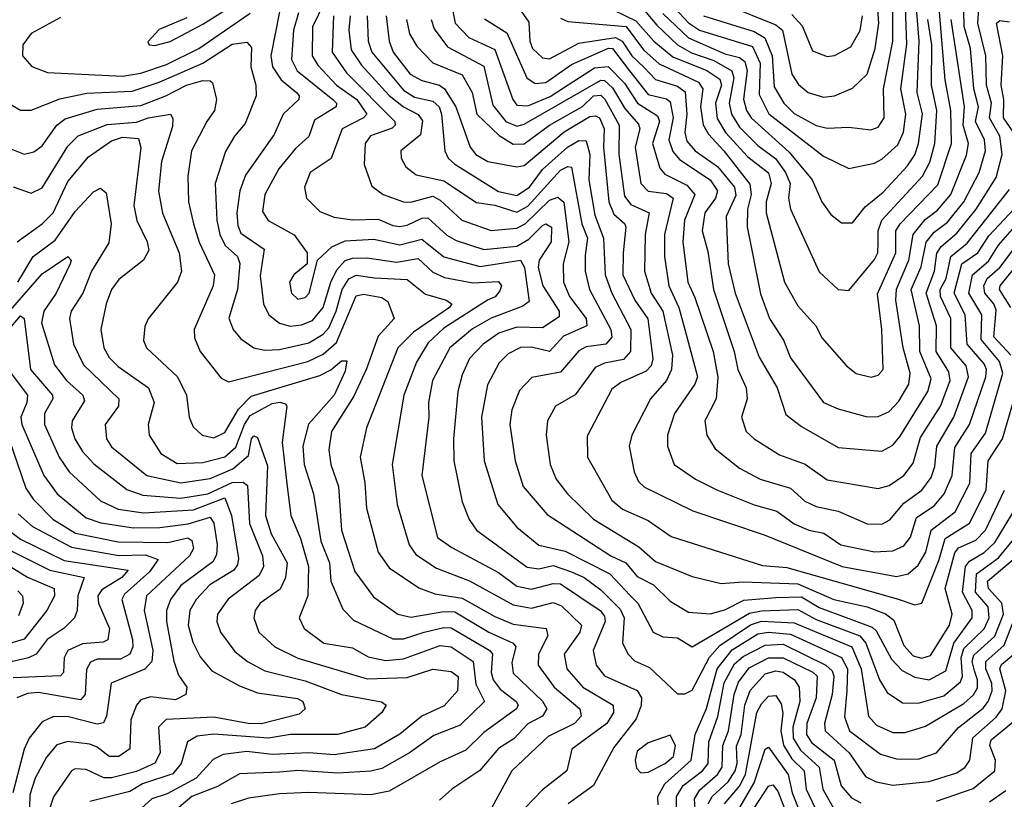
# Model space of a CAD drawing. Extents: x 1308313 to 1441400, y 959662 to 1036319.
# Tile 474 of 656: x 1405913 to 1408611, y 966597 to 968734. Entities that reach past the tile are written whole.
import ezdxf

# ---------------------------------------------------------------- set-up
doc = ezdxf.new("R2010")
doc.units = 0

msp = doc.modelspace()

# ---------------------------------------------------------------- linework, layer by layer
at = {"layer": '0CON10XD'}
for points in [[(1407675, 968750.9), (1407745, 968684), (1407845, 968640.6), (1407885, 968630.1), (1407899.4, 968619.4), (1407906.2, 968595), (1407896.4, 968516.4), (1407904.6, 968485), (1407917.1, 968465), (1408020.9, 968370.9), (1408084.4, 968295), (1408111.1, 968235), (1408135, 968200), (1408165, 968177.7), (1408195, 968177.5), (1408229.1, 968220.9), (1408278.7, 968261.3), (1408345, 968333.2), (1408365, 968363.7), (1408375.6, 968395), (1408386.1, 968476.1), (1408372.1, 968535), (1408377.1, 968675), (1408358, 968915)], [(1407511.1, 968775), (1407600.9, 968730.9), (1407650.1, 968675), (1407702.2, 968632.2), (1407796, 968595), (1407831.4, 968571.4), (1407835.9, 968555), (1407819.4, 968505), (1407823.5, 968463.5), (1407846.6, 968425), (1407908.1, 968358.1), (1407964.3, 968314.3), (1407971.5, 968285), (1407958.4, 968235), (1407958, 968205), (1408008.7, 968015), (1408045, 967949.6), (1408093.9, 967895), (1408111.4, 967861.4), (1408178.5, 967785), (1408205, 967764.6), (1408246.1, 967753.9), (1408265, 967759.5), (1408278.5, 967775), (1408275.2, 967885), (1408263.1, 967983.1), (1408313, 968095), (1408313.2, 968155), (1408325.1, 968174.9), (1408428.2, 968281.8), (1408466.3, 968395), (1408464.5, 968485), (1408449, 968569), (1408424.3, 968865)], [(1407848.6, 968775), (1407985, 968719.8), (1408003.3, 968705), (1408028.5, 968585), (1408046.7, 968556.7), (1408073.1, 968535), (1408115, 968522.1), (1408145, 968525.3), (1408195, 968546.3), (1408235.3, 968584.7), (1408257.2, 968655), (1408266.4, 968725), (1408256, 968876)], [(1407267.6, 968785), (1407307.7, 968727.7), (1407310.6, 968675), (1407318.3, 968655), (1407345, 968630), (1407365, 968627), (1407445, 968669.5), (1407545, 968684.9), (1407563.4, 968675), (1407590.6, 968635), (1407623.5, 968603.5), (1407655, 968570.1), (1407715, 968552.3), (1407736.5, 968536.5), (1407740.4, 968475), (1407735.8, 968425), (1407740.9, 968400.9), (1407763.8, 968375), (1407825, 968331.9), (1407871.1, 968275), (1407875, 968252.1), (1407848.9, 968195), (1407854.3, 968065), (1407873.6, 967985), (1407938.7, 967808.7), (1407988.1, 967725), (1408012.4, 967652.4), (1408055, 967618.9), (1408155, 967561.6), (1408275, 967551.7), (1408305, 967568.1), (1408325, 967592.9), (1408401.4, 967715), (1408409.8, 967750.2), (1408379.6, 967825), (1408378, 967895), (1408355.7, 967995), (1408383, 968057), (1408396.1, 968123.9), (1408418.6, 968151.4), (1408455, 968179.6), (1408499.5, 968235), (1408541.7, 968315), (1408558.7, 968375), (1408556, 968405), (1408531.5, 968455), (1408539.5, 968495), (1408527.2, 968545), (1408517.6, 968655), (1408500.6, 968715), (1408497.9, 968845)], [(1406370.8, 968739.1), (1406295, 968706.8), (1406263.8, 968673.8), (1406267.5, 968665), (1406283.1, 968663.1), (1406325, 968673.9), (1406415, 968721.7), (1406557.7, 968812.3)], [(1406763.8, 968815), (1406715.3, 968714.7), (1406714.5, 968635), (1406729.5, 968609.5), (1406781, 968555), (1406836.4, 968515), (1406863.8, 968475), (1406855.4, 968465), (1406796.7, 968435), (1406766.4, 968353.6), (1406708.7, 968315), (1406693.4, 968275), (1406699.2, 968245), (1406735, 968208.4), (1406775, 968192.6), (1406825, 968185.8), (1406895, 968187.8), (1406935, 968169.7), (1406955, 968167.2), (1406975, 968170.5), (1407015, 968190.4), (1407031.4, 968191.4), (1407083.1, 968143.1), (1407108.7, 968128.7), (1407185, 968104.1), (1407275, 968113.5), (1407307.7, 968132.3), (1407345, 968169.6), (1407355, 968174.8), (1407369.8, 968165), (1407369.1, 968125), (1407336.1, 968075), (1407333.7, 968055), (1407346.3, 968005), (1407391.3, 967935), (1407390.7, 967919.3), (1407345, 967889.4), (1407275, 967891), (1407225.9, 967875), (1407182.6, 967845), (1407145, 967805.9), (1407125, 967761.1), (1407113.2, 967715), (1407101.6, 967585), (1407102.2, 967525), (1407125, 967412.9), (1407144.1, 967364.1), (1407164.6, 967334.6), (1407303.7, 967233.7), (1407335, 967229.4), (1407375, 967237.8), (1407425, 967220.8), (1407459.8, 967205), (1407505, 967171.4), (1407558.5, 967118.5), (1407569.2, 967095), (1407564.3, 967025), (1407579.7, 966995), (1407597.2, 966977.2), (1407638.2, 966958.2), (1407715, 966886.2), (1407735, 966886.2), (1407755, 966896.2), (1407803.3, 966986.7), (1407830.9, 967019.1), (1407915, 967075.3), (1407945, 967085.2), (1408035, 967081.2), (1408193.2, 967015), (1408218.8, 966955), (1408238.7, 966825), (1408260.2, 966800.2), (1408305, 966780.3), (1408339.2, 966780.8), (1408395, 966797.5), (1408499.9, 966860.1), (1408526.4, 966883.6), (1408537, 966903), (1408537.5, 966925), (1408529.1, 966949.1), (1408522.5, 966975), (1408527.2, 966992.8), (1408585, 967044.8), (1408608.4, 967105), (1408603.6, 967135), (1408567.7, 967175), (1408564.3, 967195), (1408665, 967280.1)], [(1407095.8, 968775.8), (1407106, 968725), (1407143.6, 968685), (1407215, 968652.2), (1407264.5, 968515), (1407275, 968500.2), (1407305, 968498), (1407366.2, 968523.8), (1407402.8, 968547.2), (1407488.2, 968601.8), (1407525, 968606), (1407570.2, 968560.2), (1407605.6, 968505), (1407660.9, 968470.9), (1407665.7, 968455), (1407647.1, 968395), (1407666.7, 968326.7), (1407680.7, 968310.7), (1407740.8, 968280.8), (1407763, 968255), (1407734.4, 968185), (1407730.1, 968125), (1407743.2, 968015), (1407763, 967973), (1407812.8, 967825), (1407826.1, 967753.9), (1407821.2, 967695), (1407790.3, 967635), (1407795.9, 967595), (1407818.1, 967558.1), (1407885.2, 967505.2), (1407941.9, 967475), (1408025, 967450), (1408064.4, 967414.4), (1408095, 967399.5), (1408155, 967386.8), (1408235, 967352.4), (1408275, 967351.6), (1408296.8, 967363.2), (1408335, 967409.3), (1408385, 967444.4), (1408410.5, 967479.5), (1408420.3, 967509.7), (1408426, 967565), (1408472.6, 967645), (1408512.4, 967755), (1408505.9, 967785), (1408464.2, 967835), (1408464.4, 967915), (1408435.5, 967975), (1408434.9, 967995), (1408451.2, 968025), (1408464.2, 968085), (1408508.4, 968121.6), (1408625, 968268.4)], [(1407186.6, 968736.6), (1407248.1, 968698.1), (1407302.4, 968575), (1407325, 968559.5), (1407355, 968561.7), (1407425, 968611.6), (1407526, 968656), (1407537.6, 968655), (1407584.1, 968594.1), (1407635, 968529), (1407685, 968516.9), (1407695, 968508.7), (1407703.8, 968465), (1407691.9, 968405), (1407702.5, 968372.5), (1407720.7, 968350.7), (1407805, 968295.1), (1407824.9, 968265), (1407819, 968245), (1407790.3, 968205), (1407782.9, 968155), (1407798.6, 968098.6), (1407813.6, 967995), (1407870.6, 967825), (1407880.8, 967775), (1407903.5, 967725), (1407906.1, 967695), (1407890.3, 967645), (1407903.8, 967605), (1407925, 967585.3), (1407995, 967541.6), (1408065, 967516.1), (1408125, 967473.3), (1408265, 967448.8), (1408295, 967457.4), (1408335, 967485.2), (1408361.2, 967518.8), (1408381.4, 967588.6), (1408436.2, 967675), (1408462.6, 967745), (1408458.6, 967768.6), (1408423.8, 967825), (1408424.5, 967895), (1408396.2, 967985), (1408419.1, 968045), (1408425.7, 968094.3), (1408437.4, 968112.6), (1408480.7, 968149.3), (1408533.3, 968215), (1408588.7, 968301.3), (1408604.6, 968365), (1408598.5, 968415), (1408570.3, 968465), (1408575.6, 968505), (1408562.2, 968555), (1408560.4, 968635), (1408537.6, 968725), (1408542.1, 968777.9)], [(1407708.9, 968765), (1407745.6, 968725.6), (1407775.6, 968705), (1407921, 968661), (1407941.9, 968615), (1407938.8, 968528.8), (1407965.8, 968475.8), (1408115, 968359.8), (1408185, 968326), (1408255, 968341.1), (1408275, 968352), (1408319.1, 968390.9), (1408334, 968426), (1408341.2, 968475), (1408327, 968545), (1408343.3, 968666.7), (1408339.4, 968795)], [(1407786.5, 968745), (1407925, 968701.3), (1407954.7, 968684.7), (1407974.3, 968635), (1407980, 968550), (1408006.6, 968505), (1408035, 968477.1), (1408095, 968444.5), (1408125, 968436.9), (1408185, 968439.3), (1408245, 968432.4), (1408265, 968439.7), (1408281, 968465), (1408279.7, 968545), (1408304.9, 968675), (1408305.4, 968785)], [(1406025, 968740), (1405945, 968696.4), (1405921.8, 968665), (1405920.6, 968635), (1405946, 968606), (1405989.4, 968589.4), (1406195, 968579.6), (1406245, 968587.9), (1406315, 968610.9), (1406403.8, 968655), (1406545, 968751.7)], [(1406625.2, 968755.2), (1406601.3, 968635), (1406605.3, 968604.7), (1406629.3, 968569.3), (1406671.6, 968535), (1406678.9, 968525), (1406677.8, 968515), (1406635.2, 968475), (1406610.6, 968419.4), (1406532, 968308), (1406516.5, 968265), (1406508, 968205), (1406510.4, 968170.4), (1406519.4, 968149.4), (1406583, 968105), (1406572.1, 968032.1), (1406580.9, 967955), (1406595.9, 967925), (1406625, 967901.9), (1406654, 967894), (1406685, 967897.4), (1406715, 967910), (1406744.4, 967945.6), (1406765.3, 968015), (1406781.7, 968048.3), (1406805, 968074.5), (1406825, 968080.3), (1406865, 968081.1), (1406945, 968069.9), (1407005, 968079.3), (1407045, 968042.5), (1407077.2, 968027.2), (1407155, 968012.7), (1407225, 968016.7), (1407233.2, 968005), (1407228.9, 967991.1), (1407215.4, 967974.6), (1407195, 967965.6), (1407075, 967888.4), (1407031.8, 967848.2), (1407000.3, 967795), (1406965.5, 967705), (1406933.3, 967515), (1406947.3, 967405), (1406979.8, 967295), (1406998.6, 967268.6), (1407055, 967230.5), (1407145, 967196.2), (1407265, 967130.1), (1407315, 967121.4), (1407375, 967136.6), (1407397.8, 967127.8), (1407452.5, 967075), (1407447.7, 967055), (1407405.2, 966995), (1407411.7, 966955), (1407456.1, 966905), (1407538.9, 966855), (1407540, 966835), (1407521.9, 966805), (1407425.8, 966735), (1407412.5, 966675), (1407345, 966623.3), (1407299, 966575)], [(1406676.8, 968753.2), (1406663, 968705), (1406657.7, 968625), (1406673.6, 968593.6), (1406771.4, 968515), (1406781, 968505), (1406780, 968495), (1406720.9, 968459.1), (1406705.7, 968414.3), (1406669.1, 968380.9), (1406623.1, 968325), (1406584.8, 968255), (1406578.3, 968208.3), (1406593.8, 968183.8), (1406665, 968144), (1406700.4, 968095), (1406700.8, 968065), (1406664.5, 968035), (1406652.2, 968015), (1406657.7, 967985), (1406675, 967968.2), (1406695, 967972.8), (1406706, 967985), (1406728.9, 968075), (1406768.7, 968111.3), (1406805, 968127.9), (1406882.9, 968132.9), (1406955, 968117), (1407015, 968132.7), (1407075, 968084.3), (1407175, 968057.2), (1407285.5, 968075), (1407296.2, 968055), (1407308.6, 967961.4), (1407291.5, 967948.5), (1407205, 967915.7), (1407153.3, 967886.7), (1407091.3, 967835), (1407044.5, 967745), (1407033.3, 967685), (1407034.4, 967645), (1407015.2, 967485), (1407058.2, 967315), (1407097.1, 967287.1), (1407225, 967218.7), (1407275, 967181.2), (1407315, 967172.8), (1407375, 967189), (1407395, 967188), (1407503, 967115), (1407515, 967099.7), (1407517.3, 967085), (1407484.4, 967005), (1407492.5, 966965), (1407515.7, 966935.7), (1407605, 966895.6), (1407616.9, 966875), (1407616, 966854), (1407602, 966818), (1407540.9, 966739.1), (1407485.3, 966635), (1407415.3, 966585)], [(1407615, 968771.5), (1407659, 968719), (1407715.2, 968665.2), (1407753.4, 968643.4), (1407815, 968622.2), (1407863.7, 968593.7), (1407869.8, 968575), (1407856.7, 968505), (1407863.1, 968475), (1407885, 968439.4), (1407935, 968389.6), (1407983.3, 968353.3), (1408011.1, 968315), (1408023.5, 968285), (1408019.5, 968245), (1408024.4, 968215), (1408103, 968043), (1408155, 967994.6), (1408185, 967991.5), (1408255, 968076.7), (1408264, 968095), (1408265.4, 968124.6), (1408264.7, 968155.3), (1408275.1, 968184.9), (1408386.9, 968305), (1408406.5, 968343.5), (1408420.3, 968395), (1408425.8, 968485), (1408410.8, 968555), (1408412, 968665), (1408401.4, 968735)], [(1408028.1, 968748.1), (1408056.9, 968716.9), (1408085, 968649.2), (1408125, 968633.5), (1408145, 968635.9), (1408190.2, 968659.8), (1408215.8, 968704.2), (1408221.9, 968745)], [(1406772.7, 968745), (1406769.2, 968645), (1406808.1, 968588.1), (1406941.2, 968455), (1406942.1, 968445), (1406933.4, 968436.6), (1406874, 968416), (1406859.2, 968395), (1406857, 968337), (1406877.8, 968277.8), (1406908.9, 968255), (1406964.8, 968234.8), (1406985, 968233.9), (1407045, 968250.6), (1407065, 968239.5), (1407124.1, 968185), (1407205, 968156.4), (1407275, 968162.9), (1407298.2, 968175), (1407365, 968239), (1407387.5, 968247.5), (1407404.2, 968234.2), (1407417.3, 968125), (1407402.4, 968065), (1407402.9, 968015), (1407419, 967975), (1407464.9, 967915), (1407467.2, 967895), (1407403.2, 967866.8), (1407365, 967824.4), (1407315, 967836.1), (1407285, 967835.2), (1407251.7, 967818.3), (1407226.3, 967793.7), (1407195, 967733.1), (1407178.7, 967645), (1407185.2, 967525), (1407223, 967405), (1407275, 967343.2), (1407335, 967294), (1407407.3, 967277.3), (1407529.7, 967215), (1407585.8, 967155.8), (1407606.2, 967135), (1407648.2, 967055), (1407675, 967042.2), (1407715, 967040), (1407755, 967015.2), (1407912.5, 967107.5), (1407945, 967114.2), (1408045, 967117.9), (1408095, 967090.4), (1408215.1, 967045), (1408231.5, 967025), (1408269.1, 966925), (1408289.9, 966889.9), (1408331.9, 966861.9), (1408375, 966860.9), (1408445, 966880.9), (1408490.9, 966919.1), (1408496.2, 966935), (1408492.5, 966985), (1408499.4, 967010.6), (1408555.2, 967064.8), (1408568.8, 967095), (1408566, 967125), (1408532.1, 967165), (1408534.2, 967215), (1408595, 967259.4), (1408640.3, 967315)], [(1406818.1, 968745), (1406814.5, 968705), (1406821.2, 968651.2), (1406849.2, 968609.2), (1406925, 968526.1), (1406964.9, 968494.9), (1407004.4, 968474.4), (1407016.9, 968456.9), (1407011.2, 968418.8), (1406957.3, 968375), (1406957.8, 968355), (1406971.2, 968331.2), (1406999.3, 968309.3), (1407075, 968292.3), (1407165, 968233.5), (1407215, 968225.9), (1407275, 968206.1), (1407305, 968223.4), (1407395, 968321.4), (1407415, 968331.8), (1407425, 968330), (1407452.9, 968175), (1407468.6, 968135), (1407462.5, 968087.5), (1407462.1, 968045), (1407474.4, 967994.4), (1407532.7, 967885), (1407535.6, 967864.4), (1407519.2, 967845), (1407465, 967837.1), (1407445, 967826.6), (1407395, 967768), (1407316.3, 967753.7), (1407282.5, 967717.5), (1407261.1, 967665), (1407256.1, 967625), (1407270.2, 967525), (1407292.2, 967455), (1407357.9, 967377.9), (1407532.5, 967265), (1407573.5, 967245), (1407605, 967207.7), (1407649.6, 967185), (1407695, 967140.2), (1407745, 967110), (1407805, 967105.6), (1407845, 967117), (1407897, 967143), (1407985, 967150.5), (1408055, 967152.2), (1408103.2, 967123.2), (1408248.9, 967068.9), (1408259.4, 967059.4), (1408301.1, 966981.1), (1408330.6, 966950.6), (1408365, 966932.3), (1408405, 966924.8), (1408450.2, 966949.8), (1408471.9, 967025), (1408522.9, 967095), (1408522.4, 967115), (1408495.7, 967165), (1408504.4, 967235.6), (1408515, 967250), (1408555, 967273.5), (1408585, 967301.2), (1408646.4, 967403.6)], [(1406864.9, 968744.9), (1406867.8, 968675), (1406878.2, 968645), (1406965, 968541.3), (1406995, 968522.2), (1407045, 968510.9), (1407062.1, 968495), (1407069, 968475), (1407077.5, 968375), (1407086.7, 968355), (1407105, 968338.4), (1407225, 968263.1), (1407275, 968252.2), (1407310, 968275), (1407345, 968323.8), (1407413.5, 968385), (1407445, 968403.4), (1407465, 968401.8), (1407474.7, 968365), (1407472.8, 968295), (1407488.7, 968198.7), (1407512.2, 968135), (1407517.1, 968035), (1407535.6, 967985), (1407587.7, 967885), (1407586.1, 967825), (1407567.7, 967802.3), (1407515, 967793.1), (1407489.6, 967780.4), (1407435, 967705.8), (1407381.4, 967675), (1407359.4, 967635), (1407355.8, 967595), (1407366.5, 967515), (1407382.6, 967475), (1407414.2, 967435), (1407485.3, 967365), (1407609.3, 967289.3), (1407655, 967248.8), (1407755, 967208.4), (1407835, 967189.1), (1407895, 967193.6), (1408045, 967187.7), (1408143.7, 967145), (1408235, 967124.9), (1408285.4, 967105.4), (1408308, 967088), (1408335, 967018.6), (1408360.5, 966990.5), (1408385, 966984.1), (1408408.5, 966991.5), (1408460.7, 967075), (1408467.6, 967105), (1408448.4, 967175), (1408475, 967272.9), (1408485, 967286.2), (1408532.3, 967307.7), (1408559.3, 967335), (1408611.1, 967445)], [(1406917, 968745), (1406925.1, 968675.1), (1406936.2, 968645), (1406983.1, 968585), (1407015, 968567), (1407063.4, 968555), (1407077, 968545), (1407107.7, 968495), (1407147, 968385), (1407162.6, 968365), (1407195.7, 968345), (1407275, 968330.6), (1407295, 968334.8), (1407405, 968426.4), (1407475, 968469.1), (1407491, 968471), (1407501.7, 968465), (1407514, 968435), (1407512.8, 968385), (1407527, 968235), (1407540.9, 968200.9), (1407570.9, 968175), (1407573.4, 968165), (1407566.1, 968095), (1407565.4, 968035), (1407598.8, 967965), (1407633.8, 967913.8), (1407647.5, 967805), (1407642.7, 967785), (1407629.6, 967770.4), (1407559.9, 967740.1), (1407535, 967721.1), (1407467.8, 967592.3), (1407468.5, 967535), (1407535, 967417.6), (1407565, 967392.2), (1407635, 967361.1), (1407698, 967318), (1407948.2, 967238.1), (1408015, 967232.4), (1408317.2, 967147.2), (1408365, 967130.4), (1408384.7, 967135.3), (1408432.2, 967255), (1408448.2, 967311.8), (1408515.6, 967354.4), (1408561.2, 967445), (1408566.4, 967525), (1408605.4, 967585), (1408637.6, 967695)], [(1406972.8, 968735), (1406981, 968695), (1407001.2, 968661.2), (1407045, 968616.1), (1407125, 968582.9), (1407152.6, 968535), (1407165.9, 968475), (1407226.8, 968416.8), (1407265, 968393.3), (1407295, 968394.3), (1407364.7, 968445.3), (1407455, 968496.4), (1407485, 968525.6), (1407505, 968527.4), (1407516.2, 968516.2), (1407555.1, 968445), (1407554.7, 968365.3), (1407570.5, 968250.5), (1407587.4, 968227.4), (1407638, 968205), (1407627, 968145), (1407624.8, 968045), (1407643.5, 967985), (1407674.8, 967934.8), (1407701.6, 967815), (1407698.4, 967775), (1407685.1, 967744.9), (1407641.4, 967695), (1407590.6, 967595), (1407582.7, 967565), (1407596.2, 967495), (1407608.7, 967468.7), (1407625, 967453.1), (1407757.5, 967387.5), (1407952.5, 967322.5), (1408166.7, 967235), (1408315, 967207.9), (1408346.9, 967215), (1408375, 967238.9), (1408395.6, 967275), (1408410.6, 967335), (1408476.4, 967385), (1408515.9, 967464.1), (1408519.4, 967545), (1408559.2, 967600.8), (1408606.3, 967765), (1408597.5, 967797.5), (1408547.2, 967857.2), (1408548.9, 967925), (1408513.2, 967985), (1408523.7, 968035), (1408567.3, 968072.7), (1408595, 968116.4), (1408646, 968175)], [(1407040, 968735), (1407048.8, 968708.8), (1407085, 968659.3), (1407185, 968606.3), (1407209.7, 968499.7), (1407244.9, 968454.9), (1407275, 968442.2), (1407295, 968447.5), (1407505, 968568.3), (1407515, 968567.1), (1407537, 968547), (1407570.7, 968490.7), (1407608.2, 968448.2), (1407612.3, 968435), (1407599.6, 968385), (1407615.2, 968285), (1407635, 968264.5), (1407685, 968257.8), (1407703.2, 968245), (1407679.4, 968145), (1407679.3, 968085), (1407691.1, 968005), (1407718.6, 967945), (1407741.1, 967865), (1407769.6, 967755), (1407762.6, 967735), (1407707, 967655), (1407688.3, 967595), (1407688.3, 967565), (1407706, 967515), (1407764.5, 967475), (1407825, 967444.3), (1407925, 967404.5), (1407987.1, 967387.1), (1408035, 967352.6), (1408075.1, 967335.1), (1408116.5, 967326.5), (1408162.9, 967295), (1408255, 967275.2), (1408305, 967277.9), (1408335, 967291.7), (1408353.9, 967316.1), (1408370.1, 967369.9), (1408418.4, 967401.6), (1408445.8, 967435), (1408467.4, 967485), (1408475, 967561.3), (1408514.9, 967625), (1408560.4, 967755), (1408562, 967775), (1408555, 967790.8), (1408508.9, 967845), (1408503.2, 967925), (1408473, 967985), (1408494, 968065), (1408538.5, 968095), (1408568, 968142), (1408664.9, 968245.1)], [(1407395, 968738.1), (1407415, 968729.3), (1407575, 968715.6), (1407621.8, 968651.8), (1407665, 968613.3), (1407773.1, 968563.1), (1407785.1, 968545), (1407778.1, 968495), (1407785.5, 968445.5), (1407800, 968420), (1407841.8, 968375), (1407913.7, 968283.7), (1407916.9, 968255), (1407906.6, 968215), (1407906.5, 968166.5), (1407942.3, 967982.3), (1407967.2, 967915), (1408005.8, 967855.8), (1408025, 967807.1), (1408115, 967685.3), (1408155, 967667.7), (1408235, 967645.9), (1408265, 967646.7), (1408295, 967660), (1408321.6, 967688.4), (1408349, 967735), (1408352.5, 967765), (1408333.4, 967835), (1408313.3, 967965), (1408315.1, 967995.1), (1408349.1, 968075), (1408361.1, 968145), (1408393.9, 968186.1), (1408428, 968212), (1408464.1, 968255), (1408507.4, 968362.6), (1408512.6, 968395), (1408498.3, 968445), (1408501.8, 968495), (1408465.4, 968735)], [(1408642.8, 968415), (1408608, 968465), (1408609.6, 968515), (1408602, 968555), (1408606.2, 968635), (1408589, 968725), (1408597.9, 968732.1), (1408625, 968728.5)], [(1405865, 968515.2), (1405915, 968486), (1405945, 968485.8), (1406023.2, 968516.8), (1406097.5, 968532.6), (1406221.7, 968538.3), (1406295, 968563.1), (1406415, 968615.3), (1406495, 968666.9), (1406535, 968672.7), (1406548, 968658), (1406546, 968605), (1406560.5, 968555), (1406561.4, 968525), (1406530.5, 968449.5), (1406501.6, 968415), (1406477.3, 968372.7), (1406448.5, 968285), (1406452.8, 968185), (1406461.2, 968145), (1406475.9, 968115), (1406509.5, 968085), (1406516, 968066), (1406509.5, 967995), (1406486.2, 967916.2), (1406497.8, 967885), (1406519.1, 967859.1), (1406554.8, 967834.8), (1406585, 967827.9), (1406625, 967830.3), (1406705, 967848.8), (1406745, 967872.5), (1406760.2, 967889.8), (1406780.6, 967935), (1406796.3, 967995), (1406815, 968023.7), (1406835, 968034), (1406885, 968026.5), (1406975, 968022.2), (1407025, 967981.5), (1407081.5, 967965), (1407097.1, 967955), (1407091.1, 967945), (1406991.9, 967878.1), (1406949.3, 967835), (1406863, 967615), (1406846.2, 967535), (1406858.8, 967465), (1406863.2, 967395), (1406894.8, 967274.8), (1406925, 967231.8), (1407006.6, 967176.6), (1407050.7, 967160.7), (1407125, 967148.8), (1407215, 967097.9), (1407265, 967077.4), (1407355.8, 967065.8), (1407359.6, 967045), (1407334.1, 966995), (1407334, 966965), (1407377.7, 966905), (1407447.9, 966845), (1407451.7, 966825), (1407433.5, 966805), (1407360.8, 966769.2), (1407261.4, 966675), (1407195.3, 966555)], [(1405875, 968385.3), (1405925, 968365.8), (1405951.5, 968371.5), (1405975, 968388.1), (1406015.2, 968445), (1406038, 968462), (1406125, 968489.3), (1406245, 968499.3), (1406313.2, 968525), (1406370, 968555), (1406415, 968567.3), (1406435, 968566.8), (1406441.2, 968561.2), (1406452.4, 968515), (1406446.9, 968485), (1406426.2, 968455), (1406383.5, 968375), (1406373.5, 968305), (1406375.2, 968235), (1406389.5, 968175), (1406405.3, 968124.7), (1406446.9, 968035), (1406442.8, 968005), (1406391.4, 967885), (1406392, 967862), (1406407.6, 967825), (1406465, 967751.8), (1406485, 967741.1), (1406702.6, 967797.4), (1406745, 967817.2), (1406780.7, 967849.3), (1406835, 967977.3), (1406855, 967981.9), (1406905, 967973.1), (1406922.1, 967962.1), (1406938.9, 967915), (1406895, 967866.6), (1406863.2, 967776.8), (1406828.2, 967701.8), (1406767.1, 967605), (1406760.2, 967555), (1406765.2, 967515), (1406786.6, 967455), (1406795.2, 967335), (1406831.5, 967221.5), (1406882.3, 967152.3), (1406948.8, 967105), (1406985, 967096.8), (1407075, 967111.7), (1407105, 967111.1), (1407198.1, 967055), (1407265.3, 967025), (1407272.3, 967015), (1407261.8, 966971.8), (1407265, 966943.2), (1407345, 966866.7), (1407356.9, 966845), (1407345, 966825.2), (1407305, 966804.4), (1407267.3, 966762.7), (1407225, 966736.4), (1407173.5, 966676.5), (1407096.9, 966625), (1407063.3, 966595)], [(1405895, 968275.8), (1405945, 968258.9), (1405975, 968273.4), (1406045, 968387.1), (1406073.8, 968416.2), (1406153, 968447), (1406233.1, 968453.1), (1406265, 968464.9), (1406326.5, 968475), (1406332.9, 968462.9), (1406331.6, 968441.6), (1406301.3, 968345), (1406293.8, 968263.8), (1406304, 968204), (1406350.3, 968095), (1406356.1, 968045), (1406345.2, 968014.8), (1406265, 967914.3), (1406256.4, 967893.6), (1406252.5, 967855), (1406260.4, 967835), (1406345.3, 967755), (1406369.8, 967705), (1406377.9, 967645), (1406388, 967618), (1406412.9, 967595), (1406445, 967588.3), (1406475, 967602.9), (1406513, 967666.9), (1406547.5, 967702.5), (1406735, 967759.1), (1406765.6, 967774.4), (1406795, 967799.4), (1406809.4, 967799.4), (1406805, 967770.9), (1406775.1, 967705), (1406704.7, 967625.3), (1406688.8, 967565), (1406692.2, 967515), (1406717.9, 967435), (1406738, 967305), (1406761.8, 967245), (1406765.9, 967195), (1406798.1, 967118.1), (1406828.1, 967088.1), (1406935, 967037), (1406965, 967037.4), (1407021.1, 967055), (1407075, 967068.1), (1407095, 967067.3), (1407201.2, 967005), (1407208, 966995), (1407204.6, 966945), (1407210.4, 966925), (1407229.5, 966899.5), (1407273.5, 966865), (1407278.4, 966855), (1407273.9, 966845), (1407185, 966780.2), (1407135, 966732.3), (1407065, 966700.2), (1406925, 966619.4), (1406875, 966609.8), (1406704.5, 966615.5), (1406625, 966612.2), (1406539.7, 966600.3), (1406492.5, 966585)], [(1405906.7, 968125), (1405975, 968174.2), (1406004.9, 968205.1), (1406045, 968290.5), (1406102, 968358), (1406165, 968401.9), (1406195, 968411.8), (1406238.7, 968408.7), (1406245, 968383.8), (1406225.9, 968225), (1406234, 968184), (1406262.8, 968125), (1406267.4, 968102.6), (1406252.7, 968075), (1406185, 968021.6), (1406165, 967994.4), (1406149.7, 967955), (1406135.3, 967885.3), (1406143.4, 967835), (1406158.5, 967808.5), (1406183.1, 967783.1), (1406266.2, 967725), (1406281.6, 967685), (1406265.3, 967625), (1406268, 967595), (1406299.7, 967545), (1406345, 967518), (1406415, 967520.3), (1406475, 967536.2), (1406505, 967562.8), (1406529, 967625), (1406545, 967648.9), (1406605, 967682.3), (1406625.9, 967685.9), (1406641.5, 967681.5), (1406645.3, 967675), (1406632.4, 967575), (1406645.5, 967454.5), (1406656, 967375), (1406682.3, 967312.3), (1406704.1, 967235), (1406702.9, 967155), (1406679.2, 967095), (1406692.3, 967065), (1406746.7, 967025), (1406825, 967012), (1406868, 966988), (1406915, 966977.8), (1406965, 966982.6), (1407065, 967018.6), (1407095, 967014.9), (1407155.1, 966975.1), (1407163.1, 966913.1), (1407186.5, 966865), (1407119.8, 966800.2), (1407047.9, 966772.1), (1406981.4, 966725), (1406905, 966681.3), (1406875, 966674), (1406785, 966668.8), (1406675, 966676.4), (1406625, 966671.3), (1406515, 966666.9), (1406455, 966632.4), (1406384.8, 966605), (1406337.5, 966565)], [(1405908.5, 968015), (1405949.8, 968085), (1406010.1, 968129.9), (1406065, 968208.1), (1406115, 968262.3), (1406135, 968272.7), (1406150, 968260), (1406163.4, 968175), (1406157.8, 968122.2), (1406110, 968045), (1406085.8, 967984.2), (1406054.3, 967935), (1406049.5, 967915), (1406060.6, 967845), (1406088, 967788), (1406185.2, 967695), (1406184.2, 967675), (1406147.4, 967625), (1406151.1, 967585), (1406165, 967563.2), (1406261.6, 967485), (1406355, 967464.4), (1406435, 967476.6), (1406496.8, 967503.2), (1406540.4, 967539.6), (1406548, 967585), (1406555, 967593.1), (1406565, 967589), (1406591.7, 967511.7), (1406586.9, 967375), (1406602.3, 967325), (1406646.1, 967245), (1406641.7, 967205), (1406627.1, 967172.9), (1406571.8, 967135), (1406558.6, 967115), (1406554.7, 967095), (1406568.4, 967055), (1406612.5, 967015), (1406675, 966984.5), (1406865, 966927.6), (1406975, 966931.3), (1407045, 966953.7), (1407095, 966947.9), (1407114.2, 966934.2), (1407113, 966895), (1407076.1, 966853.9), (1407014.7, 966825), (1406954.5, 966775.5), (1406885, 966735.8), (1406775, 966719.5), (1406705, 966724.7), (1406605, 966720.2), (1406535, 966728), (1406470.2, 966719.8), (1406443.2, 966706.8), (1406396.4, 966655), (1406317.6, 966612.4), (1406275, 966598.7), (1406246.9, 966573.1)], [(1408628, 967815), (1408581.8, 967865), (1408588, 967938), (1408582.1, 967955), (1408557.4, 967985), (1408554.3, 968005), (1408563.8, 968025), (1408598.5, 968055), (1408674.1, 968155)], [(1408628.8, 967945), (1408597.2, 967995), (1408598.8, 968005), (1408700.1, 968129.9)], [(1405875, 967923.5), (1405975, 968037.6), (1406045.3, 968085.3), (1406054.6, 968075), (1406051.7, 968065), (1406013.2, 967985), (1405979.4, 967935), (1405973.1, 967903.1), (1406008.3, 967788.3), (1406041.7, 967745), (1406085.7, 967705), (1406090.3, 967689.7), (1406057.1, 967635), (1406055.2, 967615), (1406064, 967585), (1406085, 967550.8), (1406116.5, 967516.5), (1406206.5, 967446.5), (1406250.6, 967430.6), (1406355, 967422.8), (1406428.8, 967435), (1406495, 967465.6), (1406525, 967466.4), (1406537, 967457), (1406543.1, 967353.1), (1406577.9, 967265), (1406581.2, 967235), (1406569.2, 967210.8), (1406484.2, 967145.8), (1406454.8, 967105), (1406453.1, 967085), (1406463, 967055), (1406502.8, 967002.8), (1406537.5, 966975), (1406585, 966949), (1406695, 966922.3), (1406795, 966884.5), (1406904.5, 966864.5), (1406917.1, 966855), (1406905.6, 966835), (1406860, 966795), (1406784.8, 966774.8), (1406655, 966774.9), (1406595, 966764.5), (1406445, 966776.1), (1406399.7, 966770.3), (1406373.2, 966755), (1406355.2, 966695), (1406332.9, 966667.1), (1406250, 966640), (1406215, 966618.9), (1406105, 966591.6)], [(1405880, 967880), (1405915, 967922.8), (1405925.3, 967915.3), (1405942.4, 967775), (1406003.4, 967705), (1406004.1, 967695), (1405981.4, 967655), (1405980.7, 967625), (1406021.6, 967535), (1406048.7, 967495), (1406134.2, 967415), (1406182.7, 967392.7), (1406252.2, 967382.2), (1406389.7, 967390.3), (1406475, 967423.5), (1406493.8, 967375), (1406512.8, 967257.2), (1406510.3, 967239.7), (1406499.8, 967225), (1406434, 967185), (1406396.5, 967145), (1406379.4, 967115), (1406374.8, 967075), (1406387.8, 967027.8), (1406407.8, 966987.8), (1406439.4, 966949.4), (1406515, 966907.9), (1406565, 966889.5), (1406673.9, 966873.9), (1406689.3, 966865), (1406695.4, 966845), (1406679.2, 966830.8), (1406575.9, 966804.1), (1406539.2, 966805), (1406445, 966822.1), (1406314.3, 966815.7), (1406293, 966795), (1406297.8, 966725), (1406283.3, 966696.8), (1406233.3, 966673.3), (1406165, 966655.8), (1406143.7, 966656.3), (1406095, 966678.7), (1406065, 966680.5), (1406054.8, 966675), (1406006.1, 966603.9), (1405993.3, 966565)], [(1405881.3, 967775), (1405934.4, 967705), (1405933, 967685), (1405916.6, 967645), (1405918.9, 967625), (1405978.9, 967485), (1406016.1, 967435), (1406095, 967369.1), (1406135.8, 967355), (1406225, 967341.7), (1406297.4, 967342.6), (1406375, 967352), (1406435, 967370.3), (1406444.6, 967354.6), (1406454.6, 967295), (1406452.6, 967267.4), (1406442.1, 967247.9), (1406355, 967183.2), (1406326.3, 967145), (1406315.7, 967115), (1406315.2, 967084.8), (1406335, 966975.7), (1406347.9, 966937.9), (1406371.1, 966905), (1406367.9, 966885), (1406339.8, 966870.2), (1406271.9, 966878.1), (1406245, 966870), (1406232.8, 966855), (1406217.2, 966815), (1406215, 966735.7), (1406185, 966714.8), (1406158.5, 966715), (1406125, 966740.5), (1406105, 966748.2), (1406045, 966755.7), (1406015, 966746.5), (1405986.9, 966713.1), (1405955.8, 966655), (1405940.7, 966609.3), (1405937.5, 966465)], [(1405873.8, 967615), (1405930.4, 967450.4), (1405949.9, 967419.9), (1406004.4, 967365), (1406066.4, 967326.4), (1406183.3, 967303.3), (1406319.1, 967300.9), (1406374, 967314), (1406385, 967306.2), (1406389.4, 967285), (1406378.4, 967265), (1406261, 967155), (1406254.6, 967115), (1406268.4, 967048.4), (1406277.5, 967005), (1406274.8, 966975), (1406256.2, 966953.8), (1406164.2, 966915.8), (1406151.1, 966825), (1406142.7, 966807.3), (1406125, 966803.3), (1406046.5, 966823.5), (1406006.2, 966823.8), (1405975, 966809.2), (1405939.5, 966765), (1405925.5, 966735), (1405894, 966615)], [(1405909.4, 967379.4), (1405947.8, 967345), (1406055, 967288), (1406184.9, 967265.1), (1406257.3, 967267.3), (1406292.5, 967255), (1406268.9, 967221.1), (1406200.4, 967159.6), (1406192.8, 967145), (1406222.1, 967035), (1406223.4, 967015), (1406215.2, 966995), (1406188.9, 966981.1), (1406125, 966981), (1406106.8, 966973.2), (1406096.6, 966953.5), (1406092.5, 966885), (1406080.2, 966869.8), (1405965, 966890.1), (1405935, 966887), (1405905, 966875.2)], [(1405882.4, 967335), (1405915, 967310.3), (1406035, 967251.9), (1406210.3, 967225), (1406192.6, 967205), (1406138.2, 967171.8), (1406127, 967155), (1406128.7, 967135), (1406159.6, 967065), (1406155, 967034.6), (1406142.3, 967027.7), (1406085, 967023.1), (1406045, 967005.6), (1406035.2, 966985), (1406032.8, 966945), (1406024.7, 966935.3), (1405895, 966930.6)], [(1405806.7, 967285), (1405935, 967206), (1406007.6, 967175), (1406008.1, 967155), (1405987.9, 967115), (1405925, 967036.6), (1405823.7, 967006.3)], [(1405875, 967285.6), (1405995.7, 967225.7), (1406089.5, 967205), (1406072, 967155), (1406071, 967115), (1406063.5, 967095), (1406035, 967066.1), (1405988.8, 967035), (1405958.1, 966995), (1405936.9, 966985), (1405829.8, 966960.2)], [(1405908.3, 967168.3), (1405920.5, 967155), (1405922.8, 967135), (1405909.6, 967100.4)], [(1407662.4, 966582.4), (1407661, 966605), (1407680.4, 966639.6), (1407752.3, 966705), (1407763.7, 966775), (1407795, 966846.6), (1407824.2, 966955), (1407865, 967006.9), (1407935, 967051), (1407964.6, 967055.4), (1408025, 967050.2), (1408165, 966986.4), (1408181.2, 966955), (1408179.5, 966895), (1408172.9, 966822.9), (1408186.2, 966785), (1408271.1, 966721.1), (1408315, 966708.3), (1408375, 966707.7), (1408425, 966724.7), (1408485.5, 966794.5), (1408552.6, 966847.4), (1408566.7, 966865), (1408577.2, 966895), (1408576, 966915), (1408560.2, 966955), (1408560, 966975), (1408610.3, 967019.7), (1408643, 967105)], [(1407712.3, 966575), (1407712.2, 966605), (1407731.1, 966635), (1407783.4, 966675), (1407799, 966695), (1407800.8, 966755), (1407825.4, 966824.6), (1407843.1, 966916.9), (1407871.2, 966968.8), (1407895, 966989), (1407955, 967020.1), (1408005, 967022.2), (1408121.8, 966965), (1408139.1, 966949.1), (1408143.1, 966935), (1408138.8, 966885), (1408117.7, 966805), (1408119.8, 966785), (1408185.2, 966725), (1408230.1, 966660.1), (1408259.4, 966645), (1408305, 966636.3), (1408405, 966645.8), (1408480.3, 966669.7), (1408503.1, 966685), (1408516.3, 966705), (1408524, 966766), (1408587.9, 966822.1), (1408604.7, 966845.3), (1408614.4, 966895), (1408598.5, 966955), (1408603.1, 966966.9), (1408636.7, 966995)], [(1407764.9, 966555), (1407761.5, 966598.5), (1407776.6, 966623.4), (1407824.6, 966665), (1407837.4, 966685), (1407839.4, 966745), (1407854.8, 966785.2), (1407870.5, 966885), (1407882.1, 966917.9), (1407912, 966958), (1407965, 966985.5), (1408005, 966984.7), (1408086, 966946), (1408098.1, 966935), (1408095.1, 966875), (1408070, 966805), (1408068.5, 966775), (1408082.8, 966752.8), (1408144.3, 966705), (1408163.8, 966633.8), (1408191.6, 966601.6), (1408217.3, 966587.3)], [(1407799.6, 966585), (1407809.9, 966605), (1407854.4, 966645.6), (1407873.1, 966675), (1407878.4, 966695), (1407876.7, 966743.3), (1407889.3, 966775), (1407899.6, 966855), (1407914.5, 966895.5), (1407955, 966941.4), (1407985, 966949.6), (1408005, 966945.9), (1408035.5, 966925), (1408048.3, 966905), (1408050, 966865), (1408031.5, 966795), (1408032.3, 966765), (1408051.8, 966731.8), (1408103, 966685), (1408113, 966625), (1408147.2, 966565)], [(1407844.4, 966585), (1407885, 966633), (1407901.1, 966665), (1407933, 966835), (1407945, 966858.7), (1407965, 966879.8), (1407985, 966881.8), (1407999.4, 966859.4), (1408003.4, 966833.4), (1407998.3, 966785), (1408006, 966746), (1408028.3, 966708.3), (1408062.1, 966675), (1408067.3, 966625), (1408108.4, 966538.4)], [(1408425, 966592.3), (1408525, 966626.5), (1408584.3, 966675.7), (1408586.2, 966705), (1408570.7, 966745), (1408575, 966760.4), (1408635, 966809.9)], [(1407615, 966670), (1407635, 966671.4), (1407681.6, 966695), (1407704.4, 966715), (1407709.4, 966745), (1407695, 966773.3), (1407635, 966752.2), (1407605, 966729.1), (1407599.1, 966705), (1407603, 966683), (1407615, 966670)], [(1407885.7, 966575), (1407925, 966642.3), (1407955, 966734.3), (1407965, 966740), (1408018, 966665), (1408029.7, 966615), (1408061.8, 966535)], [(1407925, 966572.9), (1407965, 966633.3), (1407976.6, 966636.6), (1407990, 966620), (1408026.5, 966525)], [(1408569.6, 966590.4), (1408615, 966621.7)]]:
    msp.add_lwpolyline(points, dxfattribs=at)

doc.saveas('drawing.dxf')
